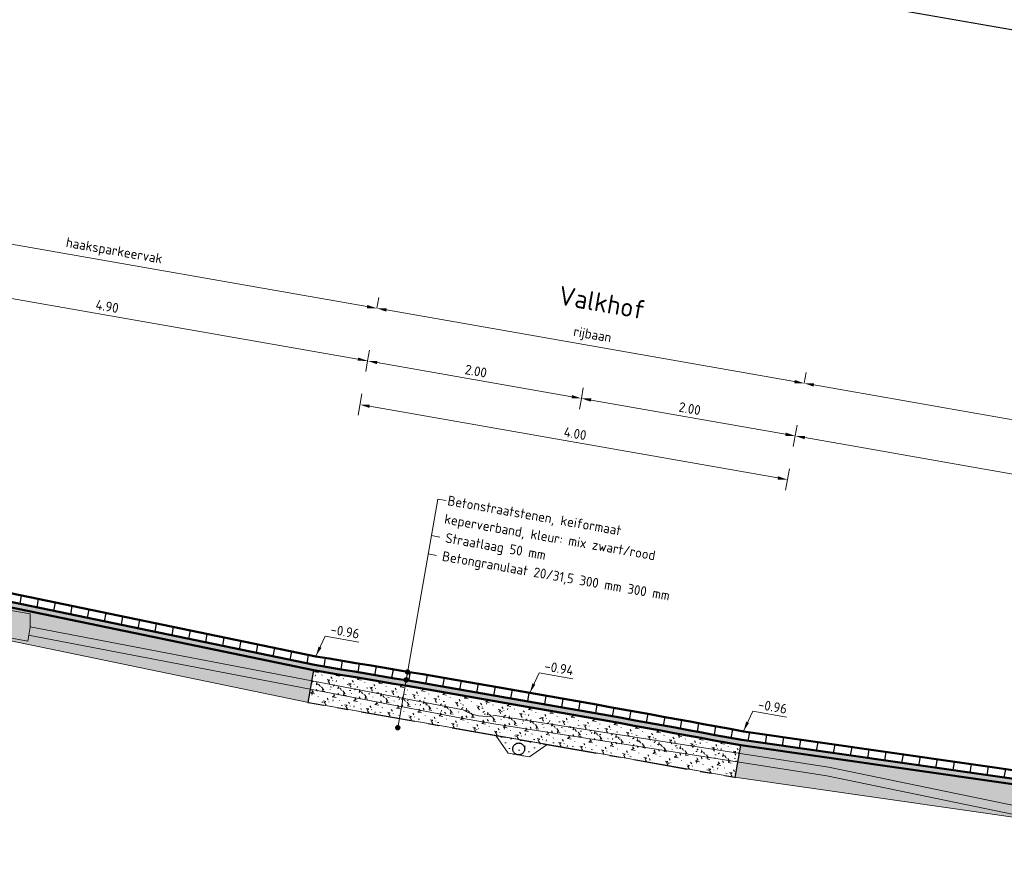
# Model space of a CAD drawing. Header units: metres. Extents: x 2514 to 227642, y 1683 to 852646.
# Tile 404 of 462: x 114378 to 114387, y 426081 to 426089. Entities that reach past the tile are written whole.
import ezdxf
from ezdxf.enums import TextEntityAlignment as Align

# ---------------------------------------------------------------- set-up
doc = ezdxf.new("R2010")
doc.units = ezdxf.units.M
for name, pattern in [('DASHDOT', [7.5, 5, -1.25, 0, -1.25]), ('RI-DRAINAGE', [19.200000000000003, 6, -1.8, 1.8, -1.8, 2.4, -1.8, 1.8, -1.8]), ('VH-TROTTOIRBAND_180-200', [20, 10, -2, 2, -2, 2, -2])]:
    doc.linetypes.add(name, pattern=pattern)
doc.layers.get('Defpoints').update_dxf_attribs({"color": 244, "lineweight": 35})
for name, color, linetype, lineweight in [('B-WE-GW-GROND_ZAND_DRAINEERZAND-AD-50', 7, 'Continuous', 18), ('B-WE-OG-BEBOUWING_STRAATNAAM-T35', 2, 'Continuous', 35), ('B-WE-RI-DRAINAGE-GD', 90, 'RI-DRAINAGE', 25), ('B-WE-VH-KANTOPSLUITING_TROTTOIRBAND_180 200-G', 210, 'VH-TROTTOIRBAND_180-200', 18), ('B-WE-VH-VERHARDING_BETONSTRAATSTEEN-GD', 252, 'Continuous', 25), ('B-WE-VH-VERHARDING_GEOTEXTIEL-GD', 252, 'Continuous', 25), ('N-WE-GW-GROND_GRIND-AD-50', 7, 'Continuous', 18), ('N-WE-GW-GROND_ZAND-AD-50', 7, 'Continuous', 18), ('N-WE-GW-GROND_ZAND_FUNDERINGSZAND-GD', 7, 'Continuous', 50), ('N-WE-GW-GROND_ZAND_ONTGRAVEN-GD', 251, 'Continuous', 18), ('N-WE-VH-ELEMENTENVERHARDING-AD', 8, 'Continuous', 25), ('N-WE-VH-M', 7, 'Continuous', 18), ('N-WE-VH-NAP-T18', 1, 'Continuous', 18), ('N-WE-VH-T18', 10, 'Continuous', 18), ('N-WE-VH-VERHARDING_BETONSTRAATSTEEN-GD', 252, 'Continuous', 50), ('N-WE-VH-VERHARDING_FUNDERING-GD', 7, 'Continuous', 50), ('N-WE-VH-VERHARDING_FUNDERING-O', 7, 'Continuous', 18), ('X-XX-AL-PROFIELBALK-G', 7, 'Continuous', 25)]:
    doc.layers.add(name, color=color, linetype=linetype, lineweight=lineweight)
doc.layers.add('X-XX-AL-HULPLIJN-G', color=6, linetype='Continuous', lineweight=18, plot=False)
doc.styles.add('NLCS-ISO-M50-T18', font='NLCS-ISO.ttf', dxfattribs={"height": 0.09000000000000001})
doc.styles.add('NLCS-ISO-M50-T18_CURSIEF', font='NLCS-ISO.ttf', dxfattribs={"oblique": 15, "height": 0.09000000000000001})
doc.styles.add('NLCS-ISO-M50-T35', font='NLCS-ISO.ttf', dxfattribs={"height": 0.175})
doc.dimstyles.new('NLCS-M50-T18-PIJL_L2_H1', dxfattribs={"dimscale": 0.05, "dimtxt": 2.5, "dimasz": 1.8, "dimexe": 2, "dimexo": 2, "dimgap": 0.7, "dimtad": 1, "dimzin": 0, "dimdsep": 46, "dimtxsty": 'NLCS-ISO-M50-T18', "dimcen": 0, "dimdle": 2, "dimclrd": 256, "dimclre": 256, "dimclrt": 1, "dimadec": 1, "dimazin": 0, "dimtfac": 1, "dimtdec": 3, "dimtofl": 0, "dimtmove": 0, "dimatfit": 3, "dimfxl": 2, "dimfxlon": 1, "dimtfillclr": 256, "dimtolj": 1, "dimtzin": 0, "dimlwd": -1, "dimlwe": -1, "dimarcsym": 0})
doc.dimstyles.new('NLCS-M50-T18_CURSIEF-PIJL_A_L2_H1', dxfattribs={"dimscale": 0.05, "dimtxt": 2.5, "dimasz": 1.8, "dimexe": 2, "dimexo": 2, "dimgap": 0.7, "dimtad": 1, "dimzin": 0, "dimdsep": 46, "dimtxsty": 'NLCS-ISO-M50-T18_CURSIEF', "dimcen": 2.5, "dimdle": 2, "dimclrd": 256, "dimclre": 256, "dimclrt": 10, "dimadec": 1, "dimazin": 0, "dimtfac": 1, "dimtdec": 3, "dimtofl": 0, "dimtmove": 0, "dimatfit": 3, "dimfxl": 2, "dimtfillclr": 256, "dimtolj": 1, "dimtzin": 0, "dimlwd": -1, "dimlwe": -1, "dimarcsym": 0})
pattern_1 = [(350.0135621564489, (0, 0), (0.231652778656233, 0.1622867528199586), [0.025, -0.175]), (80.01356215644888, (0, 0), (-0.1622867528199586, 0.231652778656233), [0.025, -0.175]), (125.0135621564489, (0.02462122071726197, -0.004335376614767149), (-0.1969697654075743, 0.03468301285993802), [0.03535534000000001, -0.24748738]), (350.0135621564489, (0.04413041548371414, 0.1064601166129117), (0.231652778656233, 0.1622867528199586), [0.025, -0.175]), (35.01356215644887, (0.05427333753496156, 0.09198181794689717), (0.03468301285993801, 0.1969697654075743), [0.01767766, -0.26516504]), (125.0135621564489, (0.05427333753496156, 0.09198181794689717), (-0.1969697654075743, 0.03468301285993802), [0.01767766, -0.26516504]), (350.0135621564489, (0.1266648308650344, 0.1426964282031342), (0.231652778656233, 0.1622867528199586), [0.03535534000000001, -0.16464466]), (35.01356215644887, (0.1266648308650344, 0.1426964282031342), (0.03468301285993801, 0.1969697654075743), [0.025, -0.25784272]), (125.0135621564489, (0.161484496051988, 0.1365652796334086), (-0.1969697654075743, 0.03468301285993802), [0.025, -0.25784272]), (80.01356215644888, (0.1440874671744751, 0.02539787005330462), (-0.1622867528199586, 0.231652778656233), [0.025, -0.175]), (35.01356215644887, (0.1440874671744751, 0.02539787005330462), (0.03468301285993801, 0.1969697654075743), [0.01767766, -0.26516504]), (125.0135621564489, (0.1585657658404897, 0.03554079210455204), (-0.1969697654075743, 0.03468301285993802), [0.01767766, -0.26516504]), (350.0135621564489, (0.03329197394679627, 0.04490706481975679), (0.231652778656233, 0.1622867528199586), [0.0125, -0.1675]), (350.0135621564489, (0.1896900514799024, 0.06813724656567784), (0.231652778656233, 0.1622867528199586), [0.0125, -0.1675]), (80.01356215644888, (0.1324723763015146, 0.1035969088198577), (-0.1622867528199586, 0.231652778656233), [0.0125, -0.1675]), (125.0135621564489, (0.1375844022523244, -0.01153396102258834), (-0.1969697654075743, 0.03468301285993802), [0.01767766, -0.26516504]), (125.0135621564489, (0.07525470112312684, 0.1390565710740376), (-0.1969697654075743, 0.03468301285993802), [0.01767766, -0.26516504]), (35.01356215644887, (0.1037099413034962, 0.04837304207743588), (0.03468301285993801, 0.1969697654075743), [0.01767766, -0.26516504]), (80.01356215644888, (0.07204373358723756, 0.01269893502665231), (-0.1622867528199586, 0.231652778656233), [0.003125, -0.196875]), (80.01356215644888, (0.09590858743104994, 0.09416978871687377), (-0.1622867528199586, 0.231652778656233), [0.003125, -0.196875]), (80.01356215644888, (0.1941993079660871, 0.1117663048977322), (-0.1622867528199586, 0.231652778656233), [0.003125, -0.196875]), (80.01356215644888, (0.1788516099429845, 0.006584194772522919), (-0.1622867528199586, 0.231652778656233), [0.003125, -0.196875])]

# ---------------------------------------------------------------- blocks, each defined once
blk = doc.blocks.new('*D1022')
at = {"layer": 'Defpoints', "color": 0, "transparency": 16777216}
for p in [(114376.122355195, 426086.4308440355), (114380.9486546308, 426085.5841833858), (114380.9486546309, 426085.5841833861)]:
    blk.add_point(p, dxfattribs=at)
at = {"layer": 'N-WE-VH-M', "transparency": 16777216}
for p, q in [((114376.122355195, 426086.4308440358), (114376.1396339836, 426086.5293399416)), ((114376.2110015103, 426086.415293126), (114380.8600083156, 426085.5997342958)), ((114380.9486546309, 426085.5841833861), (114380.9659334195, 426085.6826792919))]:
    blk.add_line(p, q, dxfattribs=at)
for points in [[(114376.2135933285, 426086.4300675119), (114376.208409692, 426086.4005187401), (114376.122355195, 426086.4308440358)], [(114380.862600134, 426085.6145086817), (114380.8574164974, 426085.5849599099), (114380.9486546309, 426085.5841833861)]]:
    blk.add_solid(points, dxfattribs=at)
at = {"layer": 'N-WE-VH-M', "color": 1, "transparency": 16777216, "insert": (114378.5493279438, 426086.0863104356), "char_height": 0.09000000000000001, "attachment_point": 5, "rotation": 350.050047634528, "style": 'NLCS-ISO-M50-T18'}
blk.add_mtext('\\A1;4.90', dxfattribs=at)
blk = doc.blocks.new('*D1023')
at = {"layer": 'Defpoints', "color": 0, "transparency": 16777216}
for p in [(114380.9486546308, 426085.5841833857), (114382.9185727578, 426085.2386076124), (114382.9185727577, 426085.238607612)]:
    blk.add_point(p, dxfattribs=at)
at = {"layer": 'N-WE-VH-M', "transparency": 16777216}
for p, q in [((114380.9486546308, 426085.5841833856), (114380.9313758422, 426085.4856874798)), ((114381.037300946, 426085.5686324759), (114382.8299264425, 426085.2541585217)), ((114382.9185727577, 426085.238607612), (114382.9012939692, 426085.1401117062))]:
    blk.add_line(p, q, dxfattribs=at)
for points in [[(114381.0398927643, 426085.5834068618), (114381.0347091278, 426085.55385809), (114380.9486546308, 426085.5841833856)], [(114382.8325182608, 426085.2689329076), (114382.8273346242, 426085.2393841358), (114382.9185727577, 426085.238607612)]]:
    blk.add_solid(points, dxfattribs=at)
at = {"layer": 'N-WE-VH-M', "color": 1, "transparency": 16777216, "insert": (114381.9474367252, 426085.4901922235), "char_height": 0.09000000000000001, "attachment_point": 5, "rotation": 350.050047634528, "style": 'NLCS-ISO-M50-T18'}
blk.add_mtext('\\A1;2.00', dxfattribs=at)
blk = doc.blocks.new('*D1024')
at = {"layer": 'Defpoints', "color": 0, "transparency": 16777216}
for p in [(114382.9185727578, 426085.2386076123), (114384.8884908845, 426084.8930318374), (114384.8884908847, 426084.8930318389)]:
    blk.add_point(p, dxfattribs=at)
at = {"layer": 'N-WE-VH-M', "transparency": 16777216}
for p, q in [((114382.9185727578, 426085.2386076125), (114382.9358515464, 426085.3371035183)), ((114383.007219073, 426085.2230567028), (114384.7998445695, 426084.9085827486)), ((114384.8884908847, 426084.8930318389), (114384.9057696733, 426084.9915277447))]:
    blk.add_line(p, q, dxfattribs=at)
for points in [[(114383.0098108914, 426085.2378310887), (114383.0046272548, 426085.2082823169), (114382.9185727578, 426085.2386076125)], [(114384.8024363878, 426084.9233571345), (114384.7972527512, 426084.8938083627), (114384.8884908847, 426084.8930318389)]]:
    blk.add_solid(points, dxfattribs=at)
at = {"layer": 'N-WE-VH-M', "color": 1, "transparency": 16777216, "insert": (114383.9173548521, 426085.1446164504), "char_height": 0.09000000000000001, "attachment_point": 5, "rotation": 350.050047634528, "style": 'NLCS-ISO-M50-T18'}
blk.add_mtext('\\A1;2.00', dxfattribs=at)
blk = doc.blocks.new('*D1025')
at = {"layer": 'Defpoints', "color": 0, "transparency": 16777216}
for p in [(114384.8884908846, 426084.8930318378), (114389.6162943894, 426084.0636499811), (114389.6162943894, 426084.063649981)]:
    blk.add_point(p, dxfattribs=at)
at = {"layer": 'N-WE-VH-M', "transparency": 16777216}
for p, q in [((114384.8884908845, 426084.8930318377), (114384.871212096, 426084.7945359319)), ((114384.9771371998, 426084.877480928), (114389.5276480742, 426084.0792008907)), ((114389.6162943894, 426084.063649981), (114389.5990156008, 426083.9651540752))]:
    blk.add_line(p, q, dxfattribs=at)
for points in [[(114384.9797290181, 426084.8922553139), (114384.9745453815, 426084.8627065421), (114384.8884908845, 426084.8930318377)], [(114389.5302398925, 426084.0939752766), (114389.5250562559, 426084.0644265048), (114389.6162943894, 426084.063649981)]]:
    blk.add_solid(points, dxfattribs=at)
at = {"layer": 'N-WE-VH-M', "color": 1, "transparency": 16777216, "insert": (114387.2662156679, 426084.557137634), "char_height": 0.09000000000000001, "attachment_point": 5, "rotation": 350.050047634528, "style": 'NLCS-ISO-M50-T18'}
blk.add_mtext('\\A1;4.80', dxfattribs=at)
blk = doc.blocks.new('*D1027')
at = {"layer": 'Defpoints', "color": 0, "transparency": 16777216}
for p in [(114380.9486546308, 426085.5841833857), (114380.8780094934, 426085.1814782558), (114384.8884908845, 426084.8930318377)]:
    blk.add_point(p, dxfattribs=at)
at = {"layer": 'N-WE-VH-M', "transparency": 16777216}
for p, q in [((114380.895288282, 426085.2799741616), (114380.8607307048, 426085.08298235)), ((114384.729199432, 426084.5058776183), (114380.9666558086, 426085.165927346)), ((114384.8351245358, 426084.5888226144), (114384.8005669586, 426084.3918308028))]:
    blk.add_line(p, q, dxfattribs=at)
for points in [[(114380.9692476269, 426085.1807017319), (114380.9640639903, 426085.1511529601), (114380.8780094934, 426085.1814782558)], [(114384.7317912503, 426084.5206520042), (114384.7266076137, 426084.4911032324), (114384.8178457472, 426084.4903267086)]]:
    blk.add_solid(points, dxfattribs=at)
at = {"layer": 'N-WE-VH-M', "color": 1, "transparency": 16777216, "insert": (114382.8617506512, 426084.9146992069), "char_height": 0.09000000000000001, "attachment_point": 5, "rotation": 350.050047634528, "style": 'NLCS-ISO-M50-T18'}
blk.add_mtext('\\A1;4.00', dxfattribs=at)
blk = doc.blocks.new('_Dot')
at = {"color": 0, "linetype": 'ByBlock', "lineweight": -2}
blk.add_line((-0.5, 0), (-1, 0), dxfattribs=at)
at = {"color": 0, "linetype": 'ByBlock', "const_width": 0.5}
blk.add_lwpolyline([(-0.25, 0, 1), (0.25, 0, 1)], format="xyb", close=True, dxfattribs=at)
blk = doc.blocks.new('*D908')
at = {"layer": 'Defpoints', "color": 0, "transparency": 16777216}
for p in [(114381.0336073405, 426086.0684532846), (114384.9718677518, 426085.377578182), (114384.9718677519, 426085.3775781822)]:
    blk.add_point(p, dxfattribs=at)
at = {"layer": 'N-WE-VH-M', "transparency": 16777216}
for p, q in [((114381.0336073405, 426086.0684532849), (114381.0508861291, 426086.1669491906)), ((114381.1222536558, 426086.0529023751), (114384.8832214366, 426085.3931290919)), ((114384.9718677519, 426085.3775781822), (114384.9891465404, 426085.476074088))]:
    blk.add_line(p, q, dxfattribs=at)
for points in [[(114381.1248454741, 426086.067676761), (114381.1196618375, 426086.0381279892), (114381.0336073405, 426086.0684532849)], [(114384.8858132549, 426085.4079034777), (114384.8806296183, 426085.378354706), (114384.9718677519, 426085.3775781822)]]:
    blk.add_solid(points, dxfattribs=at)
at = {"layer": 'N-WE-VH-M', "color": 1, "transparency": 16777216, "insert": (114383.0188932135, 426085.8151094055), "char_height": 0.09000000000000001, "attachment_point": 5, "rotation": 350.0500476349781, "style": 'NLCS-ISO-M50-T18'}
blk.add_mtext('\\A1;rijbaan', dxfattribs=at)
blk = doc.blocks.new('*D915')
at = {"layer": 'Defpoints', "color": 0, "transparency": 16777216}
for p in [(114376.1580599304, 426086.9237533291), (114381.0336073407, 426086.0684532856), (114381.0336073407, 426086.0684532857)]:
    blk.add_point(p, dxfattribs=at)
at = {"layer": 'N-WE-VH-M', "transparency": 16777216}
for p, q in [((114376.1580599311, 426086.9237533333), (114376.1753387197, 426087.0222492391)), ((114376.2467062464, 426086.9082024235), (114380.9449610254, 426086.0840041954)), ((114381.0336073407, 426086.0684532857), (114381.0508861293, 426086.1669491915))]:
    blk.add_line(p, q, dxfattribs=at)
for points in [[(114376.2492980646, 426086.9229768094), (114376.2441144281, 426086.8934280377), (114376.1580599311, 426086.9237533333)], [(114380.9475528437, 426086.0987785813), (114380.9423692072, 426086.0692298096), (114381.0336073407, 426086.0684532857)]]:
    blk.add_solid(points, dxfattribs=at)
at = {"layer": 'N-WE-VH-M', "color": 1, "transparency": 16777216, "insert": (114378.6119893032, 426086.5881969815), "char_height": 0.09000000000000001, "attachment_point": 5, "rotation": 350.0500476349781, "style": 'NLCS-ISO-M50-T18'}
blk.add_mtext('\\A1;haaksparkeervak', dxfattribs=at)
blk = doc.blocks.new('*D916')
at = {"layer": 'Defpoints', "color": 0, "transparency": 16777216}
for p in [(114384.9718677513, 426085.3775781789), (114389.6980954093, 426084.5484727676), (114389.6980954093, 426084.5484727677)]:
    blk.add_point(p, dxfattribs=at)
at = {"layer": 'N-WE-VH-M', "transparency": 16777216}
for p, q in [((114384.9718677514, 426085.3775781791), (114384.9891465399, 426085.4760740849)), ((114385.0605140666, 426085.3620272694), (114389.6094490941, 426084.5640236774)), ((114389.6980954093, 426084.5484727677), (114389.7153741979, 426084.6469686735))]:
    blk.add_line(p, q, dxfattribs=at)
for points in [[(114385.0631058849, 426085.3768016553), (114385.0579222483, 426085.3472528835), (114384.9718677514, 426085.3775781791)], [(114389.6120409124, 426084.5787980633), (114389.6068572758, 426084.5492492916), (114389.6980954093, 426084.5484727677)]]:
    blk.add_solid(points, dxfattribs=at)
at = {"layer": 'N-WE-VH-M', "color": 1, "transparency": 16777216, "insert": (114387.3511372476, 426085.0551191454), "char_height": 0.09000000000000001, "attachment_point": 5, "rotation": 350.0500476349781, "style": 'NLCS-ISO-M50-T18'}
blk.add_mtext('\\A1;haaksparkeervak', dxfattribs=at)

msp = doc.modelspace()

# ---------------------------------------------------------------- hatches: boundary and pattern name
at = {"layer": 'B-WE-GW-GROND_ZAND_DRAINEERZAND-AD-50', "ltscale": 0.2}
h = msp.add_hatch(dxfattribs=at)
h.set_pattern_fill('AGW-GROND_ZAND_DRAINZAND-SO', color=256, scale=0.05, pattern_type=2)
h.set_pattern_definition([(35.05004763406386, (114478.7411915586, 426194.1454194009), (-0.03646752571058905, 0.05198432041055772), [0, -0.0635])])
h.paths.add_polyline_path([(114382.1290277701, 426082.1347070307), (114382.6046080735, 426082.0512776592), (114382.4408779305, 426081.9364193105), (114382.2438861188, 426081.9709768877)])
at = {"layer": 'N-WE-GW-GROND_GRIND-AD-50', "ltscale": 0.1}
h = msp.add_hatch(dxfattribs=at)
h.set_pattern_fill('AVH-FUNDERING_02-SO', color=1, scale=0.2, pattern_type=2)
h.set_pattern_definition(pattern_1)
edge = h.paths.add_edge_path()
edge.add_arc((114358.3204709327, 425960.5037423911), 148.1415553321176, 78.89018152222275, 81.20991374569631)
edge.add_line((114380.9586994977, 426106.9053510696), (114380.906834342, 426106.609699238))
edge.add_line((114380.906834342, 426106.609699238), (114380.9098064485, 426106.6090751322))
edge.add_arc((99057.92202269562, 338742.201559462), 88697.99126916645, 80.04811254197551, 80.05198272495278, ccw=False)
edge.add_line((114386.8110131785, 426105.5738472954), (114386.8140202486, 426105.5734224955))
edge.add_line((114386.8140202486, 426105.5734224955), (114386.8658854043, 426105.8690743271))
h = msp.add_hatch(dxfattribs=at)
h.set_pattern_fill('AVH-FUNDERING_02-SO', color=1, scale=0.2, pattern_type=2)
h.set_pattern_definition(pattern_1)
edge = h.paths.add_edge_path()
edge.add_arc((114336.8202227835, 425950.12666245), 149.5509054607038, 78.89936592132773, 81.19784959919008, ccw=False)
edge.add_line((114365.6136812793, 426096.8795502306), (114365.5618160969, 426096.583898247))
edge.add_line((114365.5618160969, 426096.583898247), (114365.5588129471, 426096.584322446))
edge.add_arc((99024.8738484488, 338678.9411453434), 88753.48417847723, 80.04666692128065, 80.05053572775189)
edge.add_line((114359.6560405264, 426097.6199785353), (114359.6530747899, 426097.6206012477))
edge.add_line((114359.6530747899, 426097.6206012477), (114359.7049399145, 426097.9162529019))
h = msp.add_hatch(dxfattribs=at)
h.set_pattern_fill('AGW-GROND_GRIND-SO', color=1, scale=0.05, pattern_type=2)
h.set_pattern_definition([(350.0135621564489, (0.2056405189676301, 0.01455942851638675), (0.5791319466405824, 0.4057168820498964), [0.025, -0.15, 0.025, -0.3]), (350.0135621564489, (0.4561881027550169, -0.004173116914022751), (0.5791319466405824, 0.4057168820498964), [0.025, -0.475]), (350.0135621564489, (0.1940254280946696, 0.09275846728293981), (0.5791319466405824, 0.4057168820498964), [0.05, -0.45]), (350.0135621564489, (0.3460881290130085, 0.09136742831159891), (0.5791319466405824, 0.4057168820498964), [0.025, -0.475]), (350.0135621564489, (0.1288325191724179, 0.1550070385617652), (0.5791319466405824, 0.4057168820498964), [0.025, -0.475]), (350.0135621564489, (0.334473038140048, 0.169566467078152), (0.5791319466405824, 0.4057168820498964), [0.05, -0.45]), (350.0135621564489, (0.1664598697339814, 0.224535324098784), (0.5791319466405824, 0.4057168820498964), [0.05, -0.175, 0.025, -0.25]), (350.0135621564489, (0.1751306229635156, 0.273777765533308), (0.5791319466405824, 0.4057168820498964), [0.05, -0.275, 0.05, -0.125]), (350.0135621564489, (0.3271933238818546, 0.272386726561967), (0.5791319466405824, 0.4057168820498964), [0.025, -0.475]), (350.0135621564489, (0.3401994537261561, 0.3462503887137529), (0.5791319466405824, 0.4057168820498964), [0.025, -0.475]), (350.0135621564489, (0.07370140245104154, 0.4185607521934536), (0.5791319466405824, 0.4057168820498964), [0.025, -0.475]), (350.0135621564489, (0.2011428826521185, 0.4215050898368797), (0.5791319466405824, 0.4057168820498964), [0.025, -0.175, 0.05, -0.25]), (80.01356215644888, (0.0709193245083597, 0.1144353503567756), (-0.4057168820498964, 0.5791319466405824), [0.025, -0.225, 0.025, -0.225]), (80.01356215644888, (0.1085466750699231, 0.1839636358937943), (-0.4057168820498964, 0.5791319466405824), [0.025, -0.475]), (80.01356215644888, (0.1808570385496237, 0.4504616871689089), (-0.4057168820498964, 0.5791319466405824), [0.025, -0.475]), (80.01356215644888, (0.1751306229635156, 0.273777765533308), (-0.4057168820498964, 0.5791319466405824), [0.05, -0.45]), (80.01356215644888, (0.1607334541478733, 0.04785140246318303), (-0.4057168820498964, 0.5791319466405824), [0.025, -0.475]), (80.01356215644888, (0.2547207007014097, 0.4374555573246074), (-0.4057168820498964, 0.5791319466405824), [0.025, -0.475]), (80.01356215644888, (0.2533296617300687, 0.2853928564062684), (-0.4057168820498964, 0.5791319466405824), [0.025, -0.475]), (80.01356215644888, (0.3011810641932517, 0.1246594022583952), (-0.4057168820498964, 0.5791319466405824), [0.025, -0.475]), (80.01356215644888, (0.3778268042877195, 0.4157786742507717), (-0.4057168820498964, 0.5791319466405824), [0.025, -0.475]), (80.01356215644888, (0.3807711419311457, 0.2883371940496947), (-0.4057168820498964, 0.5791319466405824), [0.025, -0.475]), (80.01356215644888, (0.3880508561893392, 0.1855169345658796), (-0.4057168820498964, 0.5791319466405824), [0.05, -0.45]), (80.01356215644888, (0.3996659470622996, 0.1073178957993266), (-0.4057168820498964, 0.5791319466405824), [0.025, -0.475]), (80.01356215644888, (0.4416286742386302, 0.2014674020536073), (-0.4057168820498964, 0.5791319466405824), [0.025, -0.475]), (80.01356215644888, (0.4185607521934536, -0.07370140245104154), (-0.4057168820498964, 0.5791319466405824), [0.025, -0.3, 0.05, -0.125]), (35.01356215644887, (0.05202451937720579, 0.2954546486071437), (0.08670753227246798, 0.4924244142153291), [0.03535000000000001, -0.176775, 0.03535000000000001, -0.247485, 0.03535000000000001, -0.17679678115]), (35.01356215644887, (0.1650688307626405, 0.07247262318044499), (0.08670753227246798, 0.4924244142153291), [0.03535000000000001, -0.247485, 0.03535000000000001, -0.07070000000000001, 0.03535000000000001, -0.28287178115]), (35.01356215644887, (0.04196272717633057, 0.09414950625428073), (0.08670753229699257, 0.4924244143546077), [0.03535533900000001, -0.4596195, 0.0707105, -0.141421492]), (35.01356215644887, (0.207031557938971, 0.1666221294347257), (0.08670753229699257, 0.4924244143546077), [0.03535533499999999, -0.14142135, 0.03535533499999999, -0.4949747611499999]), (35.01356215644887, (0.2243730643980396, 0.2651070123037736), (0.08670753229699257, 0.4924244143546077), [0.03535533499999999, -0.67175144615]), (35.01356215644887, (0.3055164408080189, 0.1492806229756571), (0.08670753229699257, 0.4924244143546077), [0.03535533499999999, -0.67175144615]), (35.01356215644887, (0.4126720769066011, 0.1811815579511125), (0.08670753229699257, 0.4924244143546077), [0.03535533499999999, -0.67175144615]), (35.01356215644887, (0.2954546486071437, -0.05202451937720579), (0.08670753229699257, 0.4924244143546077), [0.03535533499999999, -0.67175144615]), (125.0135621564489, (0.1723485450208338, -0.03034763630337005), (-0.4924244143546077, 0.08670753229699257), [0.03535533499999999, -0.67175144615]), (125.0135621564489, (0.4228961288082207, -0.04908018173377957), (-0.4924244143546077, 0.08670753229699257), [0.0353553, -0.49497475, 0.0353553, -0.14142143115]), (125.0135621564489, (0.3271933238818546, 0.272386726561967), (-0.4924244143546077, 0.08670753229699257), [0.03535533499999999, -0.67175144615]), (125.0135621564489, (0.2011428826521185, 0.4215050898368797), (-0.4924244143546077, 0.08670753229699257), [0.03535533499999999, -0.67175144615]), (125.0135621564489, (0.4561881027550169, -0.004173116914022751), (-0.4924244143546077, 0.08670753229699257), [0.03535533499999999, -0.67175144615]), (125.0135621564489, (0.2635537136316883, 0.0551311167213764), (-0.4924244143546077, 0.08670753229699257), [0.03535533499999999, -0.67175144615]), (125.0135621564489, (0.2576650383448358, 0.3100140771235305), (-0.4924244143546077, 0.08670753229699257), [0.03535533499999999, -0.67175144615]), (125.0135621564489, (0.4952064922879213, 0.217417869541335), (-0.4924244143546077, 0.08670753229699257), [0.03535533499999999, -0.67175144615]), (125.0135621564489, (0.4040013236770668, 0.1319391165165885), (-0.4924244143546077, 0.08670753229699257), [0.03535533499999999, -0.67175144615]), (125.0135621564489, (0.2359881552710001, 0.1869079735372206), (-0.4924244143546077, 0.08670753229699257), [0.03535533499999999, -0.67175144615]), (125.0135621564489, (0.1288325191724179, 0.1550070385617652), (-0.4924244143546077, 0.08670753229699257), [0.035355, -0.35355339, 0.035355, -0.28284339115]), (125.0135621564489, (0.4459640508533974, 0.2260886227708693), (-0.4924244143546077, 0.08670753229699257), [0.0353553, -0.07071068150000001, 0.0353553, -0.5656855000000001]), (16.57861335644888, (0.3244112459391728, -0.03173867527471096), (0.4924244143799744, -0.08670753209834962), [0.0559, -0.2795, 0.0559, -0.7267339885]), (16.57861335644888, (0.4691942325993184, 0.06969054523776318), (0.4924244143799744, -0.08670753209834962), [0.0559, -0.5031000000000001, 0.0559, -0.5031339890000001]), (16.57861335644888, (0.4808093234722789, -0.008508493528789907), (0.4924244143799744, -0.08670753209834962), [0.055901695, -1.06213229]), (16.57861335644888, (0.1128820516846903, 0.2085848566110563), (0.4924244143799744, -0.08670753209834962), [0.055901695, -1.06213229]), (16.57861335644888, (0.18380137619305, 0.3230202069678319), (0.4924244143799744, -0.08670753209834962), [0.055901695, -1.06213229]), (16.57861335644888, (0.09848488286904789, -0.0173415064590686), (0.4924244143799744, -0.08670753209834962), [0.055901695, -1.06213229]), (53.44851097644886, (0.3069074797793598, 0.3013433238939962), (0.08670753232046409, 0.4924244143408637), [0.055901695, -1.06213229]), (53.44851097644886, (0.2302617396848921, 0.0102240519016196), (0.08670753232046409, 0.4924244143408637), [0.055901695, -1.06213229]), (53.44851097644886, (0.4359022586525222, 0.02478348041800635), (0.08670753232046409, 0.4924244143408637), [0.055901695, -1.06213229]), (53.44851097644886, (0.08098111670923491, 0.3157404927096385), (0.08670753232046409, 0.4924244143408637), [0.055901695, -1.06213229]), (143.4485109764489, (0.3460881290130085, 0.09136742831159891), (-0.4924244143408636, 0.08670753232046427), [0.055901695, -1.06213229]), (143.4485109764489, (0.2056405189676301, 0.01455942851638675), (-0.4924244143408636, 0.08670753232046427), [0.055901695, -1.06213229]), (143.4485109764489, (0.07525470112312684, 0.1390565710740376), (-0.4924244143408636, 0.08670753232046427), [0.055901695, -1.06213229])])
h.paths.add_polyline_path([(114353.3127437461, 426087.1900589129), (114353.3645963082, 426087.4856389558), (114351.4010782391, 426087.8809134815), (114351.397629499, 426087.8612543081), (114351.2498856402, 426087.8871724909), (114351.0036458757, 426087.9303694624), (114350.698526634, 426087.7163252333)])
h.paths.add_polyline_path([(114366.8555807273, 426084.8142211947), (114366.9074408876, 426085.1098445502), (114362.0559718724, 426086.1132689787), (114357.3003294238, 426086.7951823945), (114357.2484677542, 426086.4995504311), (114362.0042508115, 426085.8176168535)])
h.paths.add_polyline_path([(114384.3867036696, 426082.0435155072), (114384.3348419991, 426081.7478835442), (114389.7436616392, 426080.9723107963), (114389.5328240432, 426081.2728589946), (114389.2865842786, 426081.3160559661), (114389.1388404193, 426081.3419741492), (114389.1422852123, 426081.3616108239)])
h.paths.add_polyline_path([(114380.3987473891, 426082.4383872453), (114380.4506080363, 426082.7340133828), (114375.6483665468, 426083.7288032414), (114370.8434961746, 426084.4193538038), (114370.7916350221, 426084.123724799), (114375.5965522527, 426083.4331675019)])
h = msp.add_hatch(dxfattribs=at)
h.set_pattern_fill('AVH-FUNDERING_02-SO', color=1, scale=0.2, pattern_type=2)
h.set_pattern_definition(pattern_1)
edge = h.paths.add_edge_path()
edge.add_line((114384.3305058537, 426081.7485053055), (114384.3348419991, 426081.747883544))
edge.add_line((114384.3348419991, 426081.747883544), (114384.3867036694, 426082.0435155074))
edge.add_arc((114348.444361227, 425888.7226034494), 196.633738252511, 79.46778857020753, 80.63223518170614)
edge.add_line((114380.4506080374, 426082.7340133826), (114380.3987473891, 426082.4383872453))
edge.add_line((114380.3987473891, 426082.4383872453), (114380.4031299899, 426082.4374793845))
edge.add_line((114380.4031299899, 426082.4374793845), (114384.3305058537, 426081.7485053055))
at = {"layer": 'N-WE-GW-GROND_ZAND-AD-50', "ltscale": 0.2}
h = msp.add_hatch(dxfattribs=at)
h.set_pattern_fill('AGW-GROND_ZAND_CUNETZAND-SO', color=1, scale=0.04999999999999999, angle=-5.232918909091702e-10, pattern_type=2)
h.set_pattern_definition([(350.0500476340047, (2.634518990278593, 1.222219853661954), (0.03617959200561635, 0.02538034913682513), [0, -0.06249999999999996])])
edge = h.paths.add_edge_path()
edge.add_line((114357.3003294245, 426086.7951823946), (114362.0559718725, 426086.113268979))
edge.add_line((114362.0559718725, 426086.113268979), (114366.9074408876, 426085.1098445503))
edge.add_arc((114334.8977411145, 425891.0788555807), 196.6536182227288, 79.4678541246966, 80.63217107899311, ccw=False)
edge.add_line((114370.8434961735, 426084.4193538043), (114375.6483665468, 426083.7288032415))
edge.add_line((114375.6483665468, 426083.7288032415), (114380.4506080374, 426082.7340133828))
edge.add_arc((114348.4443615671, 425888.7226053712), 196.6337363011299, 79.46778856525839, 80.6322351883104, ccw=False)
edge.add_line((114384.3867036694, 426082.0435155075), (114389.1422852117, 426081.3616108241))
edge.add_line((114389.1422852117, 426081.3616108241), (114389.1509288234, 426081.4108828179))
edge.add_line((114389.1509288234, 426081.4108828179), (114384.3960639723, 426082.0926847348))
edge.add_arc((114348.2715678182, 425887.7373876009), 197.6839921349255, 79.47068362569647, 80.62936768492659)
edge.add_line((114380.4585269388, 426082.7834344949), (114375.6570022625, 426083.7780758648))
edge.add_line((114375.6570022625, 426083.7780758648), (114370.8528643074, 426084.4685211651))
edge.add_arc((114334.7262466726, 425890.1010489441), 197.6963498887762, 79.4707239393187, 80.62932825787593)
edge.add_line((114366.9153521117, 426085.1592665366), (114362.0645920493, 426086.1625443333))
edge.add_line((114362.0645920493, 426086.1625443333), (114357.3096897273, 426086.8443516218))
edge.add_arc((114321.1656576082, 425892.3809076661), 197.7938879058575, 79.47084456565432, 80.62881987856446)
edge.add_line((114353.3723758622, 426087.5350759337), (114351.409720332, 426087.9301768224))
edge.add_line((114351.409720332, 426087.9301768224), (114351.4010782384, 426087.8809134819))
edge.add_line((114351.4010782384, 426087.8809134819), (114353.3645963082, 426087.485638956))
edge.add_arc((114321.3265381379, 425893.3002017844), 196.8106226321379, 79.46805019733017, 80.63134418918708, ccw=False)
at = {"layer": 'N-WE-VH-ELEMENTENVERHARDING-AD'}
h = msp.add_hatch(dxfattribs=at)
h.set_pattern_fill('ANSI31', color=1, scale=0.04999999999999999, angle=44.99999999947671)
h.set_pattern_definition([(80.05004763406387, (2.634518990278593, 1.222219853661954), (-0.1563622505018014, 0.0274300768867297), [])])
edge = h.paths.add_edge_path()
edge.add_line((114351.4235476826, 426088.0089981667), (114351.4097203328, 426087.9301768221))
edge.add_line((114351.4097203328, 426087.9301768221), (114353.3723758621, 426087.5350759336))
edge.add_arc((114321.1656577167, 425892.3809082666), 197.7938872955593, 79.47084456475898, 80.62881988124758, ccw=False)
edge.add_line((114357.3096897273, 426086.8443516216), (114362.0645920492, 426086.1625443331))
edge.add_line((114362.0645920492, 426086.1625443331), (114366.9153521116, 426085.1592665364))
edge.add_arc((114334.7262467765, 425890.1010495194), 197.69634930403, 79.4707239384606, 80.62932826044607, ccw=False)
edge.add_line((114370.8528643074, 426084.468521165), (114375.6570022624, 426083.7780758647))
edge.add_line((114375.6570022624, 426083.7780758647), (114380.4585269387, 426082.7834344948))
edge.add_arc((114348.2715677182, 425887.7373870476), 197.6839926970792, 79.47068362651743, 80.62936768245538, ccw=False)
edge.add_line((114384.3960639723, 426082.0926847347), (114389.1509288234, 426081.4108828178))
edge.add_line((114389.1509288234, 426081.4108828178), (114389.1647586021, 426081.4897180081))
edge.add_line((114389.1647586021, 426081.4897180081), (114384.4110369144, 426082.1713560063))
edge.add_arc((114347.9920778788, 425886.1438196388), 199.3818838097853, 79.47530393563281, 80.62479133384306)
edge.add_line((114380.4712006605, 426082.8625075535), (114375.6708194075, 426083.8569120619))
edge.add_line((114375.6708194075, 426083.8569120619), (114370.8678497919, 426084.5471894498))
edge.add_arc((114334.448890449, 425888.5196513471), 199.3818855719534, 79.47530393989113, 80.62479132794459)
edge.add_line((114366.9280135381, 426085.2383409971), (114362.0783843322, 426086.2413848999))
edge.add_line((114362.0783843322, 426086.2413848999), (114357.3246626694, 426086.9230228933))
edge.add_arc((114320.9057037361, 425890.8954870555), 199.3818832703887, 79.47530393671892, 80.62479133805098)
edge.add_line((114353.3848264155, 426087.6141744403), (114351.4235476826, 426088.0089981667))

# ---------------------------------------------------------------- linework, layer by layer
at = {"layer": 'B-WE-RI-DRAINAGE-GD', "ltscale": 0.2}
msp.add_circle((114382.3410631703, 426082.0097693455), 0.055, dxfattribs=at)
at = {"layer": 'B-WE-VH-KANTOPSLUITING_TROTTOIRBAND_180 200-G', "color": 251, "lineweight": 5, "flags": 128}
msp.add_lwpolyline([(114377.8387511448, 426083.1321247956), (114377.8167397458, 426083.0040018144), (114377.619627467, 426083.0378655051), (114377.6619570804, 426083.2842558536), (114377.8393581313, 426083.253778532)], close=True, dxfattribs=at)
at = {"layer": 'B-WE-VH-VERHARDING_BETONSTRAATSTEEN-GD', "color": 251, "lineweight": 5, "ltscale": 0.2, "flags": 128}
msp.add_lwpolyline([(114388.1234228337, 426081.2358294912), (114385.1951447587, 426081.8409013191), (114382.1241653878, 426082.3186931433, -0.19999999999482), (114381.8286776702, 426082.3705295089), (114377.8391088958, 426083.1353624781)], format="xyb", dxfattribs=at)
msp.add_lwpolyline([(114388.1072343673, 426081.157484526), (114385.1808924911, 426081.7621562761), (114382.1111033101, 426082.2397629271), (114381.8142340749, 426082.2918416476), (114377.8240465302, 426083.0567932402)], dxfattribs=at)
at = {"layer": 'B-WE-VH-VERHARDING_GEOTEXTIEL-GD', "color": 3, "linetype": 'DASHDOT', "ltscale": 0.1, "flags": 128}
msp.add_lwpolyline([(114384.3305058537, 426081.7485053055), (114384.3348419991, 426081.747883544), (114384.3867036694, 426082.0435155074, 0.005080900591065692), (114380.4506080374, 426082.7340133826), (114380.3987473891, 426082.4383872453), (114380.4031299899, 426082.4374793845)], format="xyb", close=True, dxfattribs=at)
at = {"layer": 'N-WE-GW-GROND_ZAND_FUNDERINGSZAND-GD', "color": 1, "ltscale": 0.2, "flags": 128}
msp.add_lwpolyline([(114351.4010782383, 426087.8809134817), (114353.3645963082, 426087.4856389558, -0.005075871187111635), (114357.3003294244, 426086.7951823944), (114362.0559718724, 426086.1132689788), (114366.9074408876, 426085.1098445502, -0.005080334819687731), (114370.8434961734, 426084.4193538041), (114375.6483665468, 426083.7288032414), (114380.4506080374, 426082.7340133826, -0.005080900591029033), (114384.3867036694, 426082.0435155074), (114389.1422852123, 426081.3616108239)], format="xyb", dxfattribs=at)
at = {"layer": 'N-WE-GW-GROND_ZAND_ONTGRAVEN-GD', "ltscale": 0.2, "flags": 128}
msp.add_lwpolyline([(114384.3305058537, 426081.7485053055), (114380.4031299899, 426082.4374793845)], dxfattribs=at)
msp.add_lwpolyline([(114382.1290277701, 426082.1347070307), (114382.6046080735, 426082.0512776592), (114382.4408779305, 426081.9364193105), (114382.2438861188, 426081.9709768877)], close=True, dxfattribs=at)
at = {"layer": 'N-WE-VH-M'}
for p, q in [((114381.2236979, 426082.1863531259), (114381.5964615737, 426084.3112529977)), ((114381.5964615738, 426084.3112529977), (114381.6735769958, 426084.2977249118)), ((114381.5373681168, 426083.9743969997), (114381.6144835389, 426083.9608689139)), ((114381.5078213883, 426083.8059690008), (114381.5849368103, 426083.7924409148))]:
    msp.add_line(p, q, dxfattribs=at)
at = {"layer": 'N-WE-VH-VERHARDING_BETONSTRAATSTEEN-GD', "color": 1, "ltscale": 0.2, "flags": 128}
msp.add_lwpolyline([(114351.4010782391, 426087.8809134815), (114351.4235476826, 426088.0089981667), (114353.3848264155, 426087.6141744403, -0.005015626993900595), (114357.3246626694, 426086.9230228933), (114362.0783843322, 426086.2413848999), (114366.9280135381, 426085.2383409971, -0.005015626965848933), (114370.8678497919, 426084.5471894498), (114375.6708194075, 426083.8569120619), (114380.4712006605, 426082.8625075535, -0.005015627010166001), (114384.4110369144, 426082.1713560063), (114389.1647586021, 426081.4897180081), (114389.1422852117, 426081.361610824)], format="xyb", dxfattribs=at)
at = {"layer": 'N-WE-VH-VERHARDING_FUNDERING-GD', "color": 1, "ltscale": 0.2, "flags": 128}
msp.add_lwpolyline([(114351.409720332, 426087.9301768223), (114353.3723758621, 426087.5350759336, -0.005052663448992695), (114357.3096897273, 426086.8443516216), (114362.0645920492, 426086.1625443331), (114366.9153521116, 426085.1592665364, -0.005055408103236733), (114370.8528643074, 426084.468521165), (114375.6570022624, 426083.7780758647), (114380.4585269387, 426082.7834344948, -0.005055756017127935), (114384.3960639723, 426082.0926847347), (114389.1509288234, 426081.4108828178)], format="xyb", dxfattribs=at)
at = {"layer": 'N-WE-VH-VERHARDING_FUNDERING-O', "color": 1, "lineweight": 5, "ltscale": 0.2, "flags": 128}
msp.add_lwpolyline([(114384.3305058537, 426081.7485053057), (114389.7436616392, 426080.9723107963), (114389.5328240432, 426081.2728589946), (114389.1388404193, 426081.3419741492), (114389.1422852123, 426081.3616108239), (114384.3867036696, 426082.0435155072, 0.005080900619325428), (114380.4506080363, 426082.7340133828), (114375.6483665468, 426083.7288032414), (114370.8434961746, 426084.4193538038, 0.005080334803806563), (114366.9074408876, 426085.1098445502), (114362.0559718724, 426086.1132689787), (114357.3003294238, 426086.7951823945, 0.005075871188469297), (114353.3645963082, 426087.4856389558), (114351.4010782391, 426087.8809134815), (114351.397629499, 426087.8612543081), (114350.5112214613, 426088.0170769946), (114350.2061022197, 426087.8030327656), (114353.3179521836, 426087.1890104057, -3.328366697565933e-05), (114357.2441316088, 426086.5001721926), (114362.0042508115, 426085.8176168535), (114366.8600087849, 426084.813305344, -3.433715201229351e-05), (114370.7872515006, 426084.1243547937), (114375.5965522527, 426083.4331675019), (114380.4031299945, 426082.4374793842, -3.526103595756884e-11)], format="xyb", dxfattribs=at)
at = {"layer": 'X-XX-AL-HULPLIJN-G', "color": 1, "ltscale": 0.2, "flags": 128}
msp.add_lwpolyline([(114389.2865842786, 426081.316055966), (114389.5328240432, 426081.2728589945), (114389.7436616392, 426080.9723107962), (114384.3305058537, 426081.7485053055, 4.522644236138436e-05), (114380.4031299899, 426082.4374793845), (114375.5965522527, 426083.4331675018), (114370.7872515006, 426084.1243547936, 3.433719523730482e-05), (114366.8600087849, 426084.8133053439), (114362.0042508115, 426085.8176168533), (114357.2441316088, 426086.5001721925, 3.328372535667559e-05), (114353.3179521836, 426087.1890104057), (114350.2061022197, 426087.8030327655), (114350.5112214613, 426088.0170769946), (114351.2498856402, 426087.8871724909)], format="xyb", dxfattribs=at)
at = {"layer": 'X-XX-AL-PROFIELBALK-G', "ltscale": 0.05}
msp.add_line((114348.9085203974, 426095.2965364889), (114410.5958312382, 426084.4749496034), dxfattribs=at)

# ---------------------------------------------------------------- block references
at = {"layer": 'N-WE-VH-M', "xscale": 0.04999999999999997, "yscale": 0.04999999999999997, "zscale": 0.04999999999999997, "rotation": 260.0500476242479}
for p in [(114381.3170474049, 426082.7184820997), (114381.3042215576, 426082.6453697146), (114381.2270862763, 426082.2056682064)]:
    msp.add_blockref('_Dot', p, dxfattribs=at)

# ---------------------------------------------------------------- texts
at = {"layer": 'B-WE-OG-BEBOUWING_STRAATNAAM-T35', "style": 'NLCS-ISO-M50-T35'}
msp.add_text('Valkhof', height=0.175, rotation=349.9999999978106, dxfattribs=at).set_placement((114383.1094607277, 426086.1214117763), align=Align.MIDDLE)
at = {"layer": 'N-WE-VH-NAP-T18', "style": 'NLCS-ISO-M50-T18'}
for s, p in [('-0.96', (114380.6010376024, 426083.0700966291)), ('-0.94', (114382.5722982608, 426082.7321738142)), ('-0.96', (114384.5408738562, 426082.3789450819))]:
    msp.add_text(s, height=0.08999999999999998, rotation=350.0500476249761, dxfattribs=at).set_placement(p)
at = {"layer": 'N-WE-VH-T18', "style": 'NLCS-ISO-M50-T18'}
for s, p in [('Betonstraatstenen, keiformaat', (114381.6798764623, 426084.2556827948)), ('keperverband, kleur: mix zwart/rood', (114381.6503297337, 426084.0872547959)), ('Straatlaag 50 mm', (114381.6593407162, 426083.9120627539)), ('Betongranulaat 20/31,5 300 mm 300 mm', (114381.6297939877, 426083.743634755))]:
    msp.add_text(s, height=0.08999999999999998, rotation=350.0500476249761, dxfattribs=at).set_placement(p)

# ---------------------------------------------------------------- dimensions: what is measured, and where the dimension line sits
at = {"layer": 'N-WE-VH-M'}
for base, p1, p2, text, picture, middle in [((114381.0336073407, 426086.0684532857), (114376.1580599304, 426086.9237533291), (114381.0336073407, 426086.0684532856), 'haaksparkeervak', '*D915', (114378.6119893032, 426086.5881969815)), ((114384.9718677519, 426085.3775781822), (114381.0336073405, 426086.0684532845), (114384.9718677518, 426085.377578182), 'rijbaan', '*D908', (114383.0188932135, 426085.8151094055)), ((114389.6980954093, 426084.5484727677), (114384.9718677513, 426085.3775781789), (114389.6980954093, 426084.5484727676), 'haaksparkeervak', '*D916', (114387.3511372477, 426085.0551191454))]:
    dim = msp.add_linear_dim(base=base, p1=p1, p2=p2, angle=350.050047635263, text=text, dimstyle='NLCS-M50-T18-PIJL_L2_H1', override={"dimclrt": 1}, dxfattribs=at)
    dim.commit()
    dim.dimension.update_dxf_attribs({"geometry": picture, "text_midpoint": middle})
for base, p1, p2, picture, middle in [((114380.9486546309, 426085.5841833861), (114376.122355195, 426086.4308440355), (114380.9486546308, 426085.5841833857), '*D1022', (114378.5493279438, 426086.0863104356)), ((114380.8780094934, 426085.1814782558), (114384.8884908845, 426084.8930318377), (114380.9486546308, 426085.5841833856), '*D1027', (114382.8617506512, 426084.9146992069)), ((114382.9185727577, 426085.238607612), (114380.9486546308, 426085.5841833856), (114382.9185727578, 426085.2386076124), '*D1023', (114381.9474367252, 426085.4901922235)), ((114384.8884908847, 426084.8930318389), (114382.9185727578, 426085.2386076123), (114384.8884908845, 426084.8930318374), '*D1024', (114383.9173548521, 426085.1446164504)), ((114389.6162943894, 426084.063649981), (114384.8884908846, 426084.8930318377), (114389.6162943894, 426084.0636499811), '*D1025', (114387.2662156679, 426084.557137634))]:
    dim = msp.add_linear_dim(base=base, p1=p1, p2=p2, angle=350.050047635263, dimstyle='NLCS-M50-T18-PIJL_L2_H1', override={"dimclrt": 1}, dxfattribs=at)
    dim.commit()
    dim.dimension.update_dxf_attribs({"geometry": picture, "text_midpoint": middle})

# ---------------------------------------------------------------- leaders
for points in [[(114380.4723163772, 426082.8649056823), (114380.5574738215, 426083.0479436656), (114380.867375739, 426082.9935786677)], [(114382.4435770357, 426082.5269828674), (114382.52873448, 426082.7100208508), (114382.8386363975, 426082.6556558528)], [(114384.412152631, 426082.173754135), (114384.4973100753, 426082.3567921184), (114384.8072119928, 426082.3024271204)]]:
    msp.add_leader(points, dimstyle='NLCS-M50-T18_CURSIEF-PIJL_A_L2_H1', override={"dimgap": 0.7, "dimtad": 0}, dxfattribs=at)

doc.saveas('drawing.dxf')
